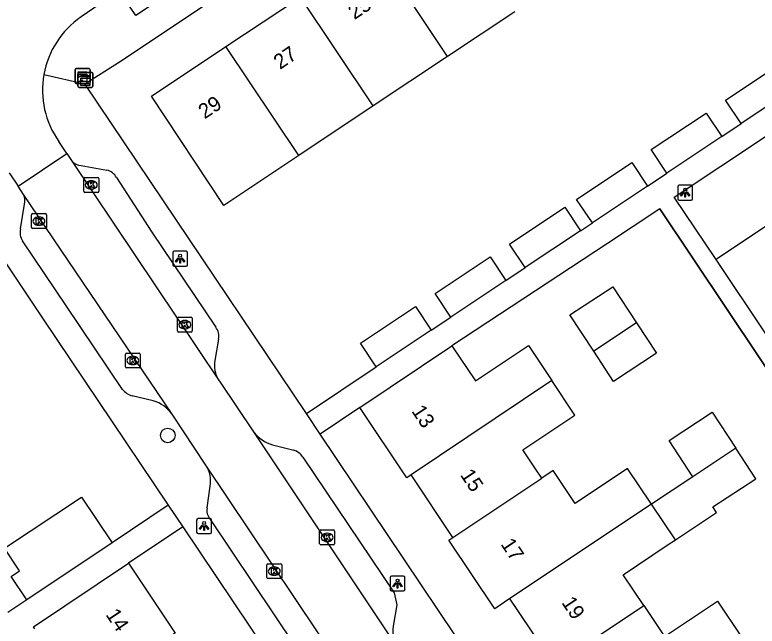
# Model space of a CAD drawing. Extents: x 158352 to 159489, y 383828 to 384597.
# Drawn here: x 158757.68 to 158807.45, y 384371.1 to 384412.12 of the extents above; entities that cross this region are included whole.
import ezdxf

# ---------------------------------------------------------------- set-up
doc = ezdxf.new("R2010")
doc.units = 0
for name, color, linetype in [('IMGEO_Boom', 7, 'Continuous'), ('IMGEO_Hek', 7, 'Continuous'), ('IMGEO_Kast', 7, 'Continuous'), ('IMGEO_Kolk', 7, 'Continuous'), ('IMGEO_Lichtpunt', 7, 'Continuous'), ('IMGEO_Pand', 7, 'Continuous'), ('IMGEO_Pand_nummerreeks', 7, 'Continuous'), ('IMGEO_Rijbaan_lokaal_open', 7, 'Continuous'), ('IMGEO_Voetpad_open', 7, 'Continuous')]:
    doc.layers.add(name, color=color, linetype=linetype)

msp = doc.modelspace()

# ---------------------------------------------------------------- linework, layer by layer
at = {"layer": 'IMGEO_Boom'}
msp.add_circle((158767.932, 384383.899), 0.489, dxfattribs=at)
at = {"layer": 'IMGEO_Hek'}
msp.add_lwpolyline([(158800.915, 384399.099), (158812.03, 384382.486)], dxfattribs=at)
at = {"layer": 'IMGEO_Kast'}
for p, q in [((158761.72, 384407.592), (158761.72, 384408.433)), ((158761.72, 384408.433), (158761.72, 384407.592)), ((158761.795, 384408.517), (158762.636, 384408.517)), ((158762.636, 384408.517), (158761.795, 384408.517)), ((158761.986, 384408.257), (158762.827, 384408.257)), ((158762.827, 384408.257), (158761.986, 384408.257)), ((158762.72, 384408.442), (158762.72, 384407.601)), ((158762.72, 384407.601), (158762.72, 384408.442)), ((158761.911, 384407.332), (158761.911, 384408.173)), ((158761.911, 384408.173), (158761.911, 384407.332)), ((158762.911, 384408.182), (158762.911, 384407.341)), ((158762.911, 384407.341), (158762.911, 384408.182)), ((158762.645, 384407.517), (158761.804, 384407.517)), ((158761.804, 384407.517), (158762.645, 384407.517)), ((158762.836, 384407.257), (158761.995, 384407.257)), ((158761.995, 384407.257), (158762.836, 384407.257))]:
    msp.add_line(p, q, dxfattribs=at)
for points in [[(158761.915, 384408.307), (158762.515, 384408.307), (158762.515, 384408.222), (158761.915, 384408.222), (158761.915, 384408.307)], [(158761.915, 384408.132), (158762.515, 384408.132), (158762.515, 384407.643), (158761.915, 384407.643), (158761.915, 384408.132)], [(158762.106, 384408.047), (158762.706, 384408.047), (158762.706, 384407.962), (158762.106, 384407.962), (158762.106, 384408.047)], [(158762.106, 384407.872), (158762.706, 384407.872), (158762.706, 384407.383), (158762.106, 384407.383), (158762.106, 384407.872)]]:
    msp.add_lwpolyline(points, dxfattribs=at)
for centre in [(158761.999, 384407.981), (158762.19, 384407.721)]:
    msp.add_circle(centre, 0.0377, dxfattribs=at)
for centre, start, end in [((158761.798, 384408.439), 92.4484, 184.2845), ((158761.798, 384408.439), 92.4484, 184.2845), ((158761.989, 384408.179), 92.4484, 184.2845), ((158761.989, 384408.179), 92.4484, 184.2845), ((158762.642, 384408.439), 2.4484, 94.2845), ((158762.642, 384408.439), 2.4484, 94.2845), ((158762.833, 384408.179), 2.4484, 94.2845), ((158762.833, 384408.179), 2.4484, 94.2845), ((158761.798, 384407.595), 182.4484, 274.2845), ((158761.798, 384407.595), 182.4484, 274.2845), ((158761.989, 384407.335), 182.4484, 274.2845), ((158761.989, 384407.335), 182.4484, 274.2845), ((158762.642, 384407.595), 272.4484, 4.2845), ((158762.642, 384407.595), 272.4484, 4.2845), ((158762.833, 384407.335), 272.4484, 4.2845), ((158762.833, 384407.335), 272.4484, 4.2845)]:
    msp.add_arc(centre, 0.0779, start, end, dxfattribs=at)
at = {"layer": 'IMGEO_Kolk'}
for p, q in [((158762.303, 384400.28), (158762.303, 384401.132)), ((158762.378, 384401.206), (158763.23, 384401.206)), ((158762.791, 384400.986), (158762.816, 384400.986)), ((158763.304, 384401.132), (158763.304, 384400.28)), ((158762.814, 384400.426), (158762.789, 384400.426)), ((158763.23, 384400.206), (158762.378, 384400.206)), ((158758.797, 384397.855), (158758.797, 384398.707)), ((158758.872, 384398.781), (158759.724, 384398.781)), ((158759.285, 384398.561), (158759.31, 384398.561)), ((158759.798, 384398.707), (158759.798, 384397.855)), ((158759.308, 384398.001), (158759.283, 384398.001)), ((158759.724, 384397.781), (158758.872, 384397.781)), ((158768.651, 384391.833), (158769.503, 384391.833)), ((158768.576, 384390.907), (158768.576, 384391.759)), ((158769.064, 384391.613), (158769.089, 384391.613)), ((158769.577, 384391.759), (158769.577, 384390.907)), ((158769.503, 384390.833), (158768.651, 384390.833)), ((158769.087, 384391.053), (158769.062, 384391.053)), ((158765.088, 384388.504), (158765.088, 384389.356)), ((158765.163, 384389.43), (158766.015, 384389.43)), ((158766.089, 384389.356), (158766.089, 384388.504)), ((158765.576, 384389.21), (158765.601, 384389.21)), ((158766.015, 384388.43), (158765.163, 384388.43)), ((158765.599, 384388.65), (158765.574, 384388.65)), ((158778.115, 384376.632), (158778.115, 384377.484)), ((158778.19, 384377.558), (158779.042, 384377.558)), ((158779.116, 384377.484), (158779.116, 384376.632)), ((158778.603, 384377.338), (158778.628, 384377.338)), ((158779.042, 384376.558), (158778.19, 384376.558)), ((158778.626, 384376.778), (158778.601, 384376.778)), ((158774.567, 384374.365), (158774.567, 384375.217)), ((158774.642, 384375.291), (158775.494, 384375.291)), ((158775.055, 384375.071), (158775.08, 384375.071)), ((158775.568, 384375.217), (158775.568, 384374.365)), ((158775.078, 384374.511), (158775.053, 384374.511)), ((158775.494, 384374.291), (158774.642, 384374.291))]:
    msp.add_line(p, q, dxfattribs=at)
for points in [[(158762.303, 384400.28), (158762.303, 384401.132)], [(158762.378, 384401.206), (158763.23, 384401.206)], [(158762.624, 384400.906), (158762.747, 384400.906), (158762.747, 384400.755), (158762.877, 384400.906), (158763.041, 384400.906), (158762.895, 384400.755), (158763.048, 384400.506), (158762.896, 384400.506), (158762.811, 384400.67), (158762.747, 384400.603), (158762.747, 384400.506), (158762.624, 384400.506), (158762.624, 384400.906)], [(158763.304, 384401.132), (158763.304, 384400.28)], [(158763.23, 384400.206), (158762.378, 384400.206)], [(158758.797, 384397.855), (158758.797, 384398.707)], [(158758.872, 384398.781), (158759.724, 384398.781)], [(158759.118, 384398.481), (158759.241, 384398.481), (158759.241, 384398.33), (158759.371, 384398.481), (158759.535, 384398.481), (158759.389, 384398.33), (158759.542, 384398.081), (158759.39, 384398.081), (158759.305, 384398.245), (158759.241, 384398.178), (158759.241, 384398.081), (158759.118, 384398.081), (158759.118, 384398.481)], [(158759.798, 384398.707), (158759.798, 384397.855)], [(158759.724, 384397.781), (158758.872, 384397.781)], [(158768.651, 384391.833), (158769.503, 384391.833)], [(158768.576, 384390.907), (158768.576, 384391.759)], [(158768.897, 384391.533), (158769.02, 384391.533), (158769.02, 384391.382), (158769.15, 384391.533), (158769.314, 384391.533), (158769.168, 384391.382), (158769.321, 384391.133), (158769.169, 384391.133), (158769.084, 384391.297), (158769.02, 384391.23), (158769.02, 384391.133), (158768.897, 384391.133), (158768.897, 384391.533)], [(158769.577, 384391.759), (158769.577, 384390.907)], [(158769.503, 384390.833), (158768.651, 384390.833)], [(158765.088, 384388.504), (158765.088, 384389.356)], [(158765.163, 384389.43), (158766.015, 384389.43)], [(158766.089, 384389.356), (158766.089, 384388.504)], [(158765.409, 384389.13), (158765.532, 384389.13), (158765.532, 384388.979), (158765.662, 384389.13), (158765.826, 384389.13), (158765.68, 384388.979), (158765.833, 384388.73), (158765.681, 384388.73), (158765.596, 384388.894), (158765.532, 384388.827), (158765.532, 384388.73), (158765.409, 384388.73), (158765.409, 384389.13)], [(158766.015, 384388.43), (158765.163, 384388.43)], [(158778.115, 384376.632), (158778.115, 384377.484)], [(158778.19, 384377.558), (158779.042, 384377.558)], [(158779.116, 384377.484), (158779.116, 384376.632)], [(158778.436, 384377.258), (158778.559, 384377.258), (158778.559, 384377.107), (158778.689, 384377.258), (158778.853, 384377.258), (158778.707, 384377.107), (158778.86, 384376.858), (158778.708, 384376.858), (158778.623, 384377.022), (158778.559, 384376.955), (158778.559, 384376.858), (158778.436, 384376.858), (158778.436, 384377.258)], [(158779.042, 384376.558), (158778.19, 384376.558)], [(158774.567, 384374.365), (158774.567, 384375.217)], [(158774.642, 384375.291), (158775.494, 384375.291)], [(158774.888, 384374.991), (158775.011, 384374.991), (158775.011, 384374.84), (158775.141, 384374.991), (158775.305, 384374.991), (158775.159, 384374.84), (158775.312, 384374.591), (158775.16, 384374.591), (158775.075, 384374.755), (158775.011, 384374.688), (158775.011, 384374.591), (158774.888, 384374.591), (158774.888, 384374.991)], [(158775.568, 384375.217), (158775.568, 384374.365)], [(158775.494, 384374.291), (158774.642, 384374.291)]]:
    msp.add_lwpolyline(points, dxfattribs=at)
for centre, start, end in [((158762.38, 384401.13), 91.552, 178.448), ((158762.38, 384401.13), 91.552, 178.448), ((158763.228, 384401.13), 1.552, 88.448), ((158763.228, 384401.13), 1.552, 88.448), ((158762.38, 384400.282), 181.552, 268.448), ((158762.38, 384400.282), 181.552, 268.448), ((158763.228, 384400.282), 271.552, 358.448), ((158763.228, 384400.282), 271.552, 358.448), ((158758.874, 384398.705), 91.552, 178.448), ((158758.874, 384398.705), 91.552, 178.448), ((158759.722, 384398.705), 1.552, 88.448), ((158759.722, 384398.705), 1.552, 88.448), ((158758.874, 384397.857), 181.552, 268.448), ((158758.874, 384397.857), 181.552, 268.448), ((158759.722, 384397.857), 271.552, 358.448), ((158759.722, 384397.857), 271.552, 358.448), ((158768.653, 384391.757), 91.552, 178.448), ((158768.653, 384391.757), 91.552, 178.448), ((158769.501, 384391.757), 1.552, 88.448), ((158769.501, 384391.757), 1.552, 88.448), ((158768.653, 384390.909), 181.552, 268.448), ((158768.653, 384390.909), 181.552, 268.448), ((158769.501, 384390.909), 271.552, 358.448), ((158769.501, 384390.909), 271.552, 358.448), ((158765.165, 384389.354), 91.552, 178.448), ((158765.165, 384389.354), 91.552, 178.448), ((158766.013, 384389.354), 1.552, 88.448), ((158766.013, 384389.354), 1.552, 88.448), ((158765.165, 384388.506), 181.552, 268.448), ((158765.165, 384388.506), 181.552, 268.448), ((158766.013, 384388.506), 271.552, 358.448), ((158766.013, 384388.506), 271.552, 358.448), ((158778.192, 384377.482), 91.552, 178.448), ((158778.192, 384377.482), 91.552, 178.448), ((158779.04, 384377.482), 1.552, 88.448), ((158779.04, 384377.482), 1.552, 88.448), ((158778.192, 384376.634), 181.552, 268.448), ((158778.192, 384376.634), 181.552, 268.448), ((158779.04, 384376.634), 271.552, 358.448), ((158779.04, 384376.634), 271.552, 358.448), ((158774.644, 384375.215), 91.552, 178.448), ((158774.644, 384375.215), 91.552, 178.448), ((158775.492, 384375.215), 1.552, 88.448), ((158775.492, 384375.215), 1.552, 88.448), ((158774.644, 384374.367), 181.552, 268.448), ((158774.644, 384374.367), 181.552, 268.448), ((158775.492, 384374.367), 271.552, 358.448), ((158775.492, 384374.367), 271.552, 358.448)]:
    msp.add_arc(centre, 0.0765, start, end, dxfattribs=at)
for centre, major_axis, ratio, start_param, end_param in [((158762.79, 384400.706), (-0.387, 0.002), 0.722429, 4.712389, 7.853982), ((158762.815, 384400.706), (-0.39, 0.002), 0.717154, 1.570796, 4.712389), ((158759.284, 384398.281), (-0.387, 0.002), 0.722429, 4.712389, 7.853982), ((158759.309, 384398.281), (-0.39, 0.002), 0.717154, 1.570796, 4.712389), ((158769.063, 384391.333), (-0.387, 0.002), 0.722429, 4.712389, 7.853982), ((158769.088, 384391.333), (-0.39, 0.002), 0.717154, 1.570796, 4.712389), ((158765.575, 384388.93), (-0.387, 0.002), 0.722429, 4.712389, 7.853982), ((158765.6, 384388.93), (-0.39, 0.002), 0.717154, 1.570796, 4.712389), ((158778.602, 384377.058), (-0.387, 0.002), 0.722429, 4.712389, 7.853982), ((158778.627, 384377.058), (-0.39, 0.002), 0.717154, 1.570796, 4.712389), ((158775.054, 384374.791), (-0.387, 0.002), 0.722429, 4.712389, 7.853982), ((158775.079, 384374.791), (-0.39, 0.002), 0.717154, 1.570796, 4.712389)]:
    msp.add_ellipse(centre, major_axis=major_axis, ratio=ratio, start_param=start_param, end_param=end_param, dxfattribs=at)
at = {"layer": 'IMGEO_Lichtpunt'}
for p, q in [((158802.125, 384400.591), (158802.125, 384399.784)), ((158802.125, 384400.591), (158802.125, 384399.784)), ((158803.027, 384400.686), (158802.219, 384400.686)), ((158803.027, 384400.686), (158802.219, 384400.686)), ((158803.121, 384399.784), (158803.121, 384400.591)), ((158803.121, 384399.784), (158803.121, 384400.591)), ((158802.219, 384399.69), (158803.027, 384399.69)), ((158802.219, 384399.69), (158803.027, 384399.69)), ((158768.262, 384396.162), (158768.262, 384395.355)), ((158768.262, 384396.162), (158768.262, 384395.355)), ((158769.164, 384396.257), (158768.356, 384396.257)), ((158769.164, 384396.257), (158768.356, 384396.257)), ((158769.258, 384395.355), (158769.258, 384396.162)), ((158769.258, 384395.355), (158769.258, 384396.162)), ((158768.356, 384395.261), (158769.164, 384395.261)), ((158768.356, 384395.261), (158769.164, 384395.261)), ((158769.866, 384378.223), (158769.866, 384377.416)), ((158769.866, 384378.223), (158769.866, 384377.416)), ((158770.768, 384378.318), (158769.96, 384378.318)), ((158770.768, 384378.318), (158769.96, 384378.318)), ((158770.862, 384377.416), (158770.862, 384378.223)), ((158770.862, 384377.416), (158770.862, 384378.223)), ((158769.96, 384377.322), (158770.768, 384377.322)), ((158769.96, 384377.322), (158770.768, 384377.322)), ((158783.742, 384374.457), (158782.934, 384374.457)), ((158783.742, 384374.457), (158782.934, 384374.457)), ((158782.84, 384374.362), (158782.84, 384373.555)), ((158782.84, 384374.362), (158782.84, 384373.555)), ((158783.836, 384373.555), (158783.836, 384374.362)), ((158783.836, 384373.555), (158783.836, 384374.362)), ((158782.934, 384373.461), (158783.742, 384373.461)), ((158782.934, 384373.461), (158783.742, 384373.461))]:
    msp.add_line(p, q, dxfattribs=at)
for points in [[(158802.499, 384400.255), (158802.538, 384400.227), (158802.35, 384399.965), (158802.312, 384399.992), (158802.499, 384400.255)], [(158802.601, 384400.207), (158802.648, 384400.207), (158802.648, 384399.885), (158802.601, 384399.885), (158802.601, 384400.207)], [(158802.711, 384400.227), (158802.749, 384400.254), (158802.936, 384399.992), (158802.897, 384399.964), (158802.711, 384400.227)], [(158768.636, 384395.826), (158768.675, 384395.798), (158768.487, 384395.536), (158768.449, 384395.563), (158768.636, 384395.826)], [(158768.848, 384395.798), (158768.886, 384395.825), (158769.073, 384395.563), (158769.034, 384395.535), (158768.848, 384395.798)], [(158768.738, 384395.778), (158768.785, 384395.778), (158768.785, 384395.456), (158768.738, 384395.456), (158768.738, 384395.778)], [(158770.24, 384377.887), (158770.279, 384377.859), (158770.091, 384377.597), (158770.053, 384377.624), (158770.24, 384377.887)], [(158770.342, 384377.839), (158770.389, 384377.839), (158770.389, 384377.517), (158770.342, 384377.517), (158770.342, 384377.839)], [(158770.452, 384377.859), (158770.49, 384377.886), (158770.677, 384377.624), (158770.638, 384377.596), (158770.452, 384377.859)], [(158783.214, 384374.026), (158783.253, 384373.998), (158783.065, 384373.736), (158783.027, 384373.763), (158783.214, 384374.026)], [(158783.316, 384373.978), (158783.363, 384373.978), (158783.363, 384373.656), (158783.316, 384373.656), (158783.316, 384373.978)], [(158783.426, 384373.998), (158783.464, 384374.025), (158783.651, 384373.763), (158783.612, 384373.735), (158783.426, 384373.998)]]:
    msp.add_lwpolyline(points, dxfattribs=at)
for centre in [(158802.624, 384400.389), (158768.761, 384395.96), (158770.365, 384378.021), (158783.339, 384374.16)]:
    msp.add_circle(centre, 0.0994, dxfattribs=at)
for centre, start, end in [((158802.219, 384400.591), 90, 180), ((158802.219, 384400.591), 90, 180), ((158803.027, 384400.591), 0, 90), ((158803.027, 384400.591), 0, 90), ((158802.219, 384399.784), 180, 270), ((158802.219, 384399.784), 180, 270), ((158803.027, 384399.784), 270, 0), ((158803.027, 384399.784), 270, 360), ((158768.356, 384396.162), 90, 180), ((158768.356, 384396.162), 90, 180), ((158769.164, 384396.162), 0, 90), ((158769.164, 384396.162), 0, 90), ((158768.356, 384395.355), 180, 270), ((158768.356, 384395.355), 180, 270), ((158769.164, 384395.355), 270, 0), ((158769.164, 384395.355), 270, 360), ((158769.96, 384378.223), 90, 180), ((158769.96, 384378.223), 90, 180), ((158770.768, 384378.223), 0, 90), ((158770.768, 384378.223), 0, 90), ((158769.96, 384377.416), 180, 270), ((158769.96, 384377.416), 180, 270), ((158770.768, 384377.416), 270, 0), ((158770.768, 384377.416), 270, 360), ((158782.934, 384374.362), 90, 180), ((158782.934, 384374.362), 90, 180), ((158783.742, 384374.362), 0, 90), ((158783.742, 384374.362), 0, 90), ((158782.934, 384373.555), 180, 270), ((158782.934, 384373.555), 180, 270), ((158783.742, 384373.555), 270, 0), ((158783.742, 384373.555), 270, 360)]:
    msp.add_arc(centre, 0.0946, start, end, dxfattribs=at)
at = {"layer": 'IMGEO_Pand'}
for points in [[(158786.693, 384409.332), (158781.809, 384416.656)], [(158771.832, 384410.002), (158776.828, 384413.334)], [(158781.708, 384406.016), (158776.828, 384413.334)], [(158791.194, 384412.326), (158786.693, 384409.332)], [(158776.71, 384402.686), (158771.695, 384399.339), (158766.832, 384406.668), (158771.832, 384410.002)], [(158776.71, 384402.686), (158771.832, 384410.002)], [(158786.693, 384409.332), (158781.708, 384406.016)], [(158806.383, 384404.826), (158805.329, 384406.407), (158808.446, 384408.486)], [(158809.5, 384406.905), (158806.383, 384404.826)], [(158781.708, 384406.016), (158776.71, 384402.686)], [(158801.393, 384401.497), (158800.341, 384403.079), (158804.033, 384405.535), (158805.086, 384403.954)], [(158805.086, 384403.954), (158801.393, 384401.497)], [(158796.4, 384398.161), (158795.344, 384399.74), (158799.036, 384402.21), (158800.092, 384400.631)], [(158800.092, 384400.631), (158796.4, 384398.161)], [(158791.895, 384395.161), (158790.842, 384396.743), (158794.555, 384399.213), (158795.607, 384397.631)], [(158795.607, 384397.631), (158791.895, 384395.161)], [(158786.904, 384391.833), (158785.85, 384393.414), (158789.548, 384395.88), (158790.602, 384394.3)], [(158790.602, 384394.3), (158786.904, 384391.833)], [(158796.488, 384389.546), (158794.889, 384391.986), (158797.771, 384393.876), (158799.354, 384391.461)], [(158781.909, 384388.509), (158780.856, 384390.091), (158784.544, 384392.546), (158785.597, 384390.965)], [(158799.354, 384391.461), (158796.488, 384389.546)], [(158799.354, 384391.461), (158800.699, 384389.409), (158797.817, 384387.519), (158796.488, 384389.546)], [(158785.597, 384390.965), (158781.909, 384388.509)], [(158780.817, 384385.769), (158786.985, 384389.919)], [(158786.985, 384389.919), (158788.57, 384387.563), (158792.11, 384389.931), (158793.67, 384387.596)], [(158793.67, 384387.596), (158784.24, 384381.244)], [(158793.001, 384381.03), (158792.916, 384381.158), (158792.679, 384381.514), (158791.735, 384382.927), (158795.23, 384385.261), (158793.67, 384387.596)], [(158784.24, 384381.244), (158783.966, 384381.06), (158780.817, 384385.769)], [(158803.142, 384381.127), (158801.543, 384383.567), (158804.425, 384385.457), (158806.009, 384383.041)], [(158801.963, 384376.896), (158804.712, 384378.733), (158804.471, 384379.1), (158807.353, 384380.99), (158806.009, 384383.041)], [(158806.009, 384383.041), (158803.142, 384381.127)], [(158800.362, 384379.291), (158798.762, 384381.687), (158795.251, 384379.341), (158793.776, 384381.548), (158793.001, 384381.03)], [(158787.052, 384377.056), (158784.24, 384381.244)], [(158787.052, 384377.056), (158793.001, 384381.03)], [(158803.142, 384381.127), (158800.362, 384379.291)], [(158758.483, 384372.862), (158757.425, 384374.44), (158757.998, 384374.824), (158756.989, 384376.327), (158762.145, 384379.758), (158764.201, 384376.698)], [(158800.362, 384379.291), (158790.862, 384372.946)], [(158801.963, 384376.896), (158800.362, 384379.291)], [(158790.862, 384372.946), (158789.856, 384372.274), (158786.777, 384376.873), (158787.052, 384377.056)], [(158764.201, 384376.698), (158758.483, 384372.862)], [(158799.843, 384372.48), (158798.458, 384374.554), (158801.408, 384376.525), (158801.963, 384376.896)], [(158759.016, 384370.924), (158758.922, 384371.064), (158765.29, 384375.317)], [(158765.29, 384375.317), (158768.421, 384370.629), (158768.12, 384370.429)], [(158793.86, 384368.484), (158791.304, 384372.289), (158790.934, 384372.839), (158790.862, 384372.946)], [(158793.86, 384368.484), (158799.843, 384372.48)], [(158799.843, 384372.48), (158801.228, 384370.407), (158804.785, 384372.783), (158806.371, 384370.408)]]:
    msp.add_lwpolyline(points, dxfattribs=at)
at = {"layer": 'IMGEO_Rijbaan_lokaal_open'}
for points in [[(158764.31, 384413.502), (158762.116, 384411.98)], [(158820.172, 384406.037), (158804.688, 384395.7)], [(158761.17, 384402.825), (158760.628, 384403.63)], [(158757.913, 384400.628), (158761.17, 384402.825)], [(158761.17, 384402.825), (158761.533, 384402.286)], [(158761.533, 384402.286), (158771.337, 384387.624)], [(158757.302, 384401.531), (158757.913, 384400.628)], [(158758.257, 384400.06), (158757.913, 384400.628)], [(158768.222, 384385.318), (158758.257, 384400.06)], [(158808.023, 384390.706), (158804.688, 384395.7)], [(158771.337, 384387.624), (158771.443, 384387.465), (158773.69, 384384.135)], [(158770.492, 384381.895), (158768.222, 384385.318)], [(158773.69, 384384.135), (158783.374, 384369.574)], [(158789.868, 384352.95), (158770.492, 384381.895)]]:
    msp.add_lwpolyline(points, dxfattribs=at)
for centre, radius, start, end in [((158765.497, 384407.071), 5.961, 124.5613, 169.9053), ((158765.5, 384407.069), 5.964, 169.8915, 215.2175)]:
    msp.add_arc(centre, radius, start, end, dxfattribs=at)
at = {"layer": 'IMGEO_Voetpad_open'}
for points in [[(158801.993, 384438.081), (158802.862, 384436.777), (158765.795, 384412.077), (158764.953, 384413.351)], [(158762.382, 384407.492), (158764.623, 384408.915), (158801.935, 384433.8)], [(158804.688, 384395.7), (158801.889, 384399.891), (158817.384, 384410.189), (158820.172, 384406.037)], [(158759.629, 384408.116), (158762.382, 384407.492)], [(158777.224, 384385.366), (158762.382, 384407.492)], [(158805.086, 384403.954), (158806.383, 384404.826)], [(158762.116, 384402.022), (158763.848, 384401.697)], [(158753.174, 384401.294), (158759.532, 384391.777), (158767.955, 384379.216)], [(158800.092, 384400.631), (158801.393, 384401.497)], [(158764.485, 384401.2), (158766.874, 384397.531), (158771.148, 384391.158)], [(158758.065, 384397.753), (158758.321, 384399.423)], [(158805.842, 384363.496), (158818.889, 384372.181), (158812.03, 384382.486), (158800.915, 384399.099), (158797.336, 384396.74), (158786.985, 384389.919)], [(158795.607, 384397.631), (158796.4, 384398.161)], [(158764.906, 384386.981), (158761.144, 384392.582), (158758.204, 384396.957)], [(158790.602, 384394.3), (158791.895, 384395.161)], [(158785.597, 384390.965), (158786.904, 384391.833)], [(158771.331, 384390.37), (158771.087, 384388.938)], [(158777.224, 384385.366), (158781.909, 384388.509)], [(158766.96, 384386.214), (158765.543, 384386.557)], [(158778.153, 384383.982), (158777.224, 384385.366)], [(158780.817, 384385.769), (158778.153, 384383.982)], [(158796.216, 384357.055), (158778.153, 384383.982)], [(158774.964, 384383.273), (158776.387, 384382.905)], [(158776.982, 384382.444), (158783.115, 384373.329), (158783.28, 384372.539), (158783.05, 384371.1)], [(158770.577, 384379.038), (158770.775, 384380.486)], [(158767.955, 384379.216), (158764.201, 384376.698)], [(158767.955, 384379.216), (158768.932, 384377.759)], [(158786.613, 384354.629), (158770.771, 384378.301)], [(158768.932, 384377.759), (158765.29, 384375.317)], [(158768.932, 384377.759), (158786.99, 384350.831)], [(158758.483, 384372.862), (158757.201, 384372.012)]]:
    msp.add_lwpolyline(points, dxfattribs=at)
for centre, radius, start, end in [((158762.138, 384402.846), 0.824, 222.784, 268.4911), ((158763.686, 384400.833), 0.879, 24.6807, 79.3952), ((158757.541, 384399.666), 0.817, 342.6691, 28.8055), ((158758.907, 384397.49), 0.882, 162.6403, 217.1703), ((158770.417, 384390.573), 0.936, 347.4652, 38.6833), ((158772.999, 384388.621), 1.938, 170.5853, 210.9592), ((158765.843, 384387.698), 1.179, 217.4201, 255.2828), ((158766.371, 384384.048), 2.244, 34.4559, 74.7958), ((158775.57, 384385.542), 2.348, 216.7979, 255.0368), ((158776.11, 384381.933), 1.01, 30.3627, 74.101), ((158768.827, 384380.828), 1.978, 350.0571, 32.6566), ((158771.342, 384378.845), 0.789, 165.8714, 223.6234), ((158785.22, 384370.763), 2.196, 171.1842, 212.7898)]:
    msp.add_arc(centre, radius, start, end, dxfattribs=at)

# ---------------------------------------------------------------- texts
at = {"layer": 'IMGEO_Pand_nummerreeks'}
for s, rotation, p in [('25', 33.6389, (158780.447, 384411.77)), ('27', 34.069, (158775.459, 384408.424)), ('29', 33.2806, (158770.402, 384405.103)), ('13', 303.741, (158784.238, 384385.537)), ('15', 303.7413, (158787.506, 384381.247)), ('17', 303.747, (158790.222, 384376.598)), ('19', 303.7413, (158794.297, 384372.685)), ('14', 303.7355, (158763.737, 384371.873))]:
    msp.add_text(s, height=1, rotation=rotation, dxfattribs=at).set_placement(p)

doc.saveas('drawing.dxf')
